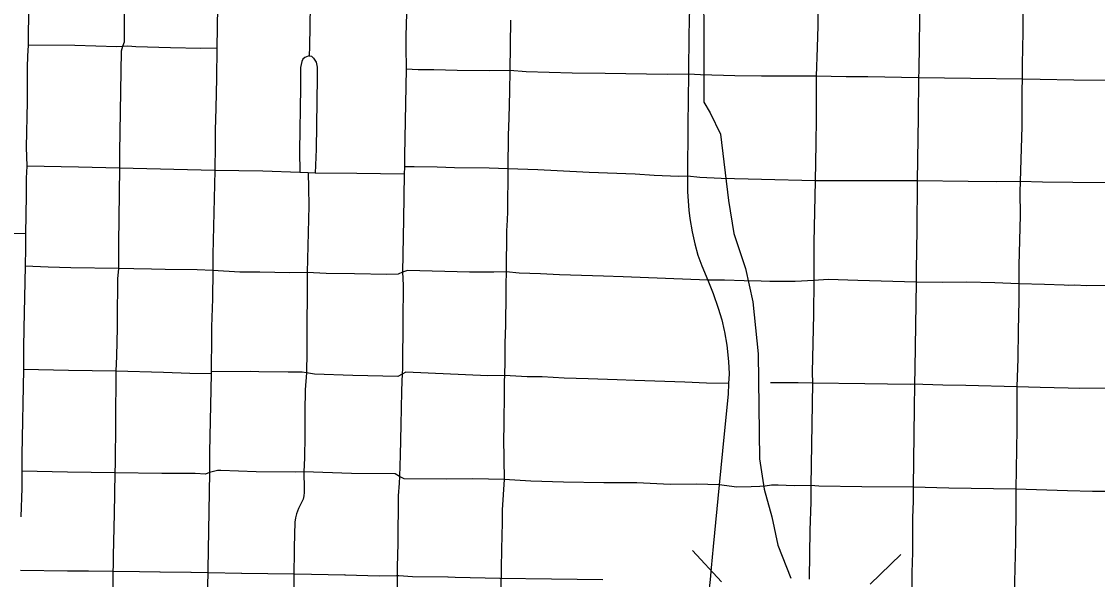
# Model space of a CAD drawing. Extents: x -19 to 366, y -4 to 359.
# Drawn here: x 153.792 to 154.506, y 189.879 to 190.249 of the extents above; entities that cross this region are included whole.
import ezdxf

# ---------------------------------------------------------------- set-up
doc = ezdxf.new("R2010")
doc.units = 0
for name, color, linetype in [('Level 15', 7, 'Continuous'), ('Level 33', 7, 'Continuous'), ('Level 35', 7, 'Continuous'), ('Level 37', 7, 'Continuous'), ('Level 60', 7, 'Continuous')]:
    doc.layers.add(name, color=color, linetype=linetype)

msp = doc.modelspace()

# ---------------------------------------------------------------- linework, layer by layer
at = {"layer": 'Level 15'}
for p, q in [((153.79154, 189.88514), (153.82279, 189.88479)), ((153.82288, 189.88479), (153.83674, 189.88458)), ((153.83659, 189.88458), (153.85277, 189.88444)), ((153.85287, 189.88444), (153.87055, 189.8842)), ((153.87039, 189.8842), (153.88404, 189.88411)), ((153.88413, 189.88411), (153.9045, 189.8839)), ((153.9048, 189.8839), (153.91597, 189.88364)), ((153.91602, 189.88364), (153.93837, 189.88307)), ((153.93806, 189.88308), (153.97305, 189.88265)), ((153.97327, 189.88265), (154.00676, 189.88193)), ((154.00676, 189.88193), (154.00675, 189.88193)), ((154.04086, 189.88154), (154.04256, 189.88149)), ((154.07513, 189.88066), (154.07973, 189.88056)), ((154.07973, 189.88056), (154.10973, 189.87987)), ((154.10951, 189.87988), (154.14375, 189.87942)), ((154.14375, 189.87942), (154.17768, 189.87895))]:
    msp.add_line(p, q, dxfattribs=at)
for points in [[(154.00675, 189.88193), (154.0296, 189.88144), (154.04086, 189.88154)], [(154.04256, 189.88149), (154.05147, 189.88093), (154.07485, 189.88067)]]:
    msp.add_lwpolyline(points, dxfattribs=at)
at = {"layer": 'Level 33'}
for points in [[(153.79751, 190.29621), (153.79747, 190.27835), (153.79671, 190.2422), (153.79664, 190.2334)], [(153.86035, 190.29494), (153.8602, 190.23524), (153.85923, 190.23253)], [(153.9225, 190.29251), (153.92237, 190.27299), (153.9217, 190.23125)], [(153.98493, 190.29164), (153.98393, 190.27358), (153.9832, 190.23241)], [(154.04847, 190.28481), (154.04717, 190.23926), (154.04719, 190.23241)], [(154.23565, 190.28203), (154.23501, 190.24815)], [(154.32079, 190.28033), (154.32035, 190.2462), (154.31999, 190.23176), (154.31922, 190.21266)], [(154.38796, 190.27937), (154.38794, 190.26755), (154.38726, 190.21661), (154.38705, 190.21173)], [(154.45685, 190.2789), (154.45657, 190.27547), (154.45635, 190.26399), (154.45634, 190.24203), (154.45589, 190.22083), (154.45588, 190.21089)], [(154.11656, 190.24988), (154.11611, 190.21642)], [(154.23501, 190.24815), (154.23488, 190.24106), (154.2346, 190.21404)], [(153.79664, 190.2334), (153.79615, 190.22601), (153.79596, 190.21872), (153.79587, 190.19581), (153.79537, 190.16562), (153.79575, 190.15297)], [(153.82748, 190.23311), (153.79664, 190.2334)], [(153.85923, 190.23253), (153.85545, 190.23232), (153.82748, 190.23311)], [(153.85923, 190.23253), (153.85826, 190.22942), (153.85728, 190.16228), (153.85727, 190.15171)], [(153.89102, 190.23162), (153.86801, 190.23227), (153.86264, 190.23264), (153.85923, 190.23253)], [(153.9217, 190.23125), (153.91124, 190.23105), (153.89102, 190.23162)], [(153.9217, 190.23125), (153.92158, 190.21153), (153.921, 190.19145), (153.92074, 190.17706), (153.92071, 190.1669), (153.92036, 190.1503)], [(153.9832, 190.23241), (153.98305, 190.22626)], [(154.04719, 190.23241), (154.0474, 190.21741)], [(153.98305, 190.22626), (153.98227, 190.22609), (153.98012, 190.22518), (153.97878, 190.224), (153.97807, 190.22254), (153.97726, 190.21854), (153.97723, 190.20533), (153.97665, 190.16319), (153.97681, 190.14883)], [(153.98305, 190.22626), (153.98448, 190.22596), (153.98584, 190.22469), (153.98768, 190.22199), (153.98827, 190.21863), (153.98834, 190.21183), (153.9876, 190.1643), (153.98696, 190.14854)], [(154.0474, 190.21741), (154.04625, 190.16021), (154.04621, 190.15274)], [(154.08111, 190.2165), (154.06565, 190.21694), (154.05525, 190.21697), (154.0474, 190.21741)], [(154.11611, 190.21642), (154.10255, 190.2162), (154.08111, 190.2165)], [(154.11611, 190.21642), (154.11583, 190.20292), (154.11549, 190.18498)], [(154.2346, 190.21404), (154.2203, 190.21381), (154.17919, 190.21449), (154.15744, 190.21486), (154.12689, 190.21559), (154.11611, 190.21642)], [(154.2346, 190.21404), (154.23414, 190.18048)], [(154.31922, 190.21266), (154.28302, 190.21281), (154.26532, 190.21307), (154.24252, 190.21359), (154.2346, 190.21404)], [(154.31922, 190.21266), (154.31929, 190.18468), (154.31909, 190.16784), (154.31845, 190.14338)], [(154.35352, 190.21222), (154.33905, 190.21226), (154.31922, 190.21266)], [(154.38705, 190.21173), (154.35352, 190.21222)], [(154.38705, 190.21173), (154.38693, 190.18559), (154.38623, 190.14338)], [(154.42157, 190.21126), (154.38705, 190.21173)], [(154.45588, 190.21089), (154.42157, 190.21126)], [(154.45588, 190.21089), (154.45553, 190.20341), (154.45572, 190.19223), (154.45556, 190.17934), (154.45461, 190.14292)], [(154.49007, 190.21012), (154.46787, 190.21048), (154.45588, 190.21089)], [(154.52387, 190.2102), (154.51341, 190.20998), (154.49007, 190.21012)], [(154.11549, 190.18498), (154.11486, 190.17353), (154.11479, 190.15131)], [(154.23414, 190.18048), (154.2338, 190.14641)], [(153.79575, 190.15297), (153.79537, 190.14515), (153.79529, 190.13356), (153.79479, 190.1083)], [(153.85727, 190.15171), (153.83006, 190.1525), (153.79575, 190.15297)], [(153.85727, 190.15171), (153.85646, 190.10204), (153.85653, 190.08528)], [(153.92036, 190.1503), (153.85727, 190.15171)], [(153.92036, 190.1503), (153.91911, 190.0945), (153.91905, 190.08393)], [(153.97681, 190.14883), (153.9522, 190.14973), (153.92036, 190.1503)], [(153.98222, 190.14859), (153.97681, 190.14883)], [(153.98222, 190.14859), (153.98254, 190.13875), (153.98269, 190.12674), (153.98173, 190.08253)], [(153.98696, 190.14854), (153.98222, 190.14859)], [(154.0147, 190.14819), (153.98696, 190.14854)], [(154.04588, 190.14779), (154.0147, 190.14819)], [(154.04588, 190.14779), (154.04545, 190.11792)], [(154.04621, 190.15274), (154.04588, 190.14779)], [(154.07939, 190.15206), (154.06779, 190.15241), (154.05263, 190.15253), (154.04621, 190.15274)], [(154.11479, 190.15131), (154.10228, 190.15169), (154.07939, 190.15206)], [(154.11479, 190.15131), (154.11455, 190.12296), (154.11422, 190.11722)], [(154.2338, 190.14641), (154.22796, 190.14625), (154.21188, 190.14695), (154.19921, 190.14772), (154.1687, 190.14889), (154.16443, 190.14906), (154.13454, 190.15055), (154.11479, 190.15131)], [(154.2338, 190.14641), (154.23393, 190.13595), (154.23467, 190.12388), (154.23536, 190.11827), (154.23697, 190.10947), (154.23867, 190.10164), (154.24084, 190.09415), (154.24337, 190.08708), (154.24731, 190.07741)], [(154.31845, 190.14338), (154.28287, 190.14423), (154.25611, 190.14487), (154.24209, 190.14562), (154.2338, 190.14641)], [(154.31845, 190.14338), (154.31773, 190.10243), (154.31758, 190.07735)], [(154.38623, 190.14338), (154.31845, 190.14338)], [(154.38623, 190.14338), (154.38598, 190.11113), (154.38544, 190.08412), (154.38546, 190.07625)], [(154.42004, 190.14296), (154.38623, 190.14338)], [(154.45461, 190.14292), (154.43908, 190.14279), (154.42004, 190.14296)], [(154.45461, 190.14292), (154.4543, 190.13616), (154.45448, 190.12043), (154.45367, 190.08738), (154.45371, 190.07494)], [(154.48945, 190.14222), (154.46931, 190.14253), (154.45461, 190.14292)], [(154.52293, 190.14179), (154.51221, 190.14211), (154.48945, 190.14222)], [(154.04545, 190.11792), (154.04498, 190.08276)], [(154.11422, 190.11722), (154.11379, 190.11023), (154.11361, 190.08292)], [(153.79479, 190.1083), (153.78624, 190.10837), (153.76768, 190.10889), (153.73209, 190.10932)], [(153.79479, 190.1083), (153.79491, 190.09868), (153.79458, 190.08674)], [(153.79458, 190.08674), (153.7938, 190.04543), (153.79356, 190.03284), (153.7935, 190.01813)], [(153.85653, 190.08528), (153.82495, 190.08562), (153.80985, 190.08606), (153.79458, 190.08674)], [(153.85653, 190.08528), (153.85586, 190.07834), (153.85567, 190.05138), (153.8556, 190.04596), (153.85529, 190.02697), (153.85487, 190.01714)], [(153.88741, 190.08464), (153.87833, 190.08487), (153.86677, 190.08493), (153.85653, 190.08528)], [(153.91905, 190.08393), (153.90862, 190.08428), (153.88741, 190.08464)], [(153.91905, 190.08393), (153.91886, 190.06504), (153.9183, 190.0465), (153.91812, 190.04057), (153.91789, 190.01659)], [(153.95025, 190.08278), (153.93698, 190.08288), (153.91905, 190.08393)], [(154.11361, 190.08292), (154.10552, 190.08273), (154.08929, 190.08285), (154.04829, 190.08378), (154.04498, 190.08276)], [(153.98173, 190.08253), (153.97023, 190.08231), (153.95025, 190.08278)], [(153.98173, 190.08253), (153.98156, 190.06924), (153.98147, 190.04705), (153.98139, 190.02983), (153.98112, 190.01591)], [(154.01307, 190.08156), (153.99428, 190.08186), (153.98173, 190.08253)], [(154.04498, 190.08276), (154.04211, 190.08155), (154.03459, 190.08122), (154.01307, 190.08156)], [(154.04498, 190.08276), (154.04539, 190.07412), (154.04506, 190.0503)], [(154.11361, 190.08292), (154.11342, 190.07452), (154.11349, 190.06664), (154.11321, 190.04967), (154.11318, 190.04764)], [(154.24731, 190.07741), (154.19123, 190.07965), (154.17817, 190.0801), (154.14908, 190.08109), (154.13651, 190.08167), (154.12226, 190.08206), (154.11361, 190.08292)], [(154.31758, 190.07735), (154.30521, 190.07661), (154.28858, 190.07669), (154.28271, 190.07682), (154.27147, 190.07707), (154.25853, 190.07755), (154.24731, 190.07741)], [(154.24731, 190.07741), (154.25094, 190.06852), (154.25432, 190.05896), (154.25669, 190.05107), (154.25829, 190.04417), (154.25851, 190.0432)], [(154.31758, 190.07735), (154.31755, 190.0546), (154.31656, 190.01635), (154.31677, 190.00911)], [(154.34676, 190.07724), (154.32713, 190.07782), (154.31758, 190.07735)], [(154.38546, 190.07625), (154.34676, 190.07724)], [(154.38546, 190.07625), (154.38462, 190.01884), (154.38434, 190.00844)], [(154.419, 190.07605), (154.403, 190.07591), (154.38546, 190.07625)], [(154.45371, 190.07494), (154.4376, 190.07575), (154.419, 190.07605)], [(154.45371, 190.07494), (154.45369, 190.06388), (154.45321, 190.04419), (154.45303, 190.02549), (154.45238, 190.00679)], [(154.48649, 190.07401), (154.48367, 190.07426), (154.47068, 190.07465), (154.45371, 190.07494)], [(154.52183, 190.07387), (154.49869, 190.07381), (154.49059, 190.07406), (154.48649, 190.07401)], [(154.04506, 190.0503), (154.04504, 190.04762), (154.04481, 190.02359), (154.04488, 190.01904), (154.04471, 190.01502)], [(154.11318, 190.04764), (154.11283, 190.03562), (154.11285, 190.02371), (154.11245, 190.0142)], [(154.25851, 190.0432), (154.26003, 190.03439), (154.26114, 190.02346), (154.2615, 190.01526), (154.26113, 190.00884)], [(153.7935, 190.01813), (153.79252, 189.96159), (153.79244, 189.95071)], [(153.82338, 190.01763), (153.7935, 190.01813)], [(153.85487, 190.01714), (153.82338, 190.01763)], [(153.85487, 190.01714), (153.85465, 189.98263), (153.85426, 189.95599), (153.85402, 189.94975)], [(153.88643, 190.01616), (153.85487, 190.01714)], [(153.9179, 190.01536), (153.90392, 190.01562), (153.88643, 190.01616)], [(153.9179, 190.01536), (153.91696, 189.9635), (153.917, 189.9498)], [(153.94967, 190.01675), (153.9441, 190.01686), (153.91789, 190.01659)], [(153.91789, 190.01659), (153.9179, 190.01536)], [(153.98112, 190.01591), (153.97831, 190.01655), (153.96917, 190.01637), (153.94967, 190.01675)], [(153.98112, 190.01591), (153.98044, 190.00471), (153.9801, 189.99046), (153.98019, 189.97416), (153.97998, 189.95971), (153.97952, 189.95044)], [(154.01203, 190.01427), (153.98647, 190.01507), (153.98112, 190.01591)], [(154.04471, 190.01502), (154.04168, 190.0135), (154.01203, 190.01427)], [(154.04471, 190.01502), (154.04442, 190.01058), (154.04418, 190.00358), (154.04387, 189.98146)], [(154.11245, 190.0142), (154.10149, 190.0141), (154.04716, 190.01647), (154.04471, 190.01502)], [(154.11245, 190.0142), (154.11228, 190.01038), (154.11237, 190.00493), (154.11199, 189.9803)], [(154.26113, 190.00884), (154.24639, 190.00906), (154.23218, 190.00983), (154.1989, 190.0109), (154.18735, 190.01136), (154.16802, 190.01213), (154.15203, 190.01254), (154.13746, 190.01326), (154.12749, 190.0134), (154.11245, 190.0142)], [(154.26113, 190.00884), (154.26089, 190.0018), (154.25817, 189.97549)], [(154.31677, 190.00911), (154.30734, 190.00945), (154.28884, 190.00933)], [(154.31677, 190.00911), (154.31568, 189.94129)], [(154.35146, 190.00867), (154.31677, 190.00911)], [(154.38434, 190.00844), (154.3815, 190.00831), (154.35146, 190.00867)], [(154.38434, 190.00844), (154.38427, 189.9926), (154.38347, 189.94009)], [(154.41842, 190.0075), (154.40328, 190.00785), (154.39003, 190.00838), (154.38434, 190.00844)], [(154.45238, 190.00679), (154.41842, 190.0075)], [(154.45238, 190.00679), (154.4523, 189.9786), (154.45162, 189.93893)], [(154.48642, 190.00582), (154.46775, 190.00618), (154.45238, 190.00679)], [(154.52079, 190.00577), (154.4937, 190.00569), (154.48642, 190.00582)], [(154.04387, 189.98146), (154.04342, 189.96147), (154.04292, 189.94735)], [(154.11199, 189.9803), (154.11192, 189.97255), (154.11224, 189.94521)], [(154.25817, 189.97549), (154.25486, 189.94182)], [(153.79244, 189.95071), (153.79242, 189.93941), (153.79188, 189.92052)], [(153.82263, 189.95017), (153.79244, 189.95071)], [(153.85402, 189.94975), (153.82263, 189.95017)], [(153.85402, 189.94975), (153.85375, 189.92242), (153.85309, 189.89475), (153.85256, 189.86076)], [(153.88523, 189.94929), (153.85402, 189.94975)], [(153.917, 189.9498), (153.91418, 189.94885), (153.9073, 189.9492), (153.88523, 189.94929)], [(153.917, 189.9498), (153.91542, 189.85997)], [(153.94784, 189.95038), (153.92446, 189.95124), (153.92228, 189.95115), (153.917, 189.9498)], [(153.97952, 189.95044), (153.97364, 189.95002), (153.94784, 189.95038)], [(153.97952, 189.95044), (153.97977, 189.93903), (153.97968, 189.93658), (153.97941, 189.9344), (153.97891, 189.93226), (153.97838, 189.93079), (153.97602, 189.926), (153.97458, 189.92252), (153.97393, 189.91987), (153.97358, 189.917), (153.97302, 189.90028), (153.97293, 189.87955), (153.9726, 189.8645), (153.97276, 189.85898)], [(154.01113, 189.94934), (153.97952, 189.95044)], [(154.04292, 189.94735), (154.04005, 189.94903), (154.01113, 189.94934)], [(154.04292, 189.94735), (154.0427, 189.94287), (154.04201, 189.93435), (154.04174, 189.9028), (154.04143, 189.88727), (154.04107, 189.85786)], [(154.07433, 189.94559), (154.04591, 189.94569), (154.04292, 189.94735)], [(154.11224, 189.94521), (154.0915, 189.94562), (154.07433, 189.94559)], [(154.11224, 189.94521), (154.11101, 189.92513), (154.11105, 189.91665), (154.11056, 189.89916), (154.11017, 189.87341), (154.10982, 189.86359), (154.10919, 189.85621)], [(154.25486, 189.94182), (154.23987, 189.94207), (154.22232, 189.94189), (154.20024, 189.943), (154.18534, 189.94301), (154.17843, 189.94301), (154.1517, 189.94347), (154.13001, 189.9441), (154.11224, 189.94521)], [(154.25486, 189.94182), (154.25085, 189.90087), (154.24962, 189.88663)], [(154.31568, 189.94129), (154.30455, 189.94109), (154.29407, 189.94147), (154.28953, 189.9414), (154.28537, 189.94086), (154.28185, 189.94057), (154.27604, 189.9403), (154.26668, 189.94024), (154.25486, 189.94182)], [(154.31568, 189.94129), (154.31564, 189.93046), (154.31498, 189.91148), (154.3145, 189.87985), (154.31454, 189.87919)], [(154.34945, 189.94033), (154.32097, 189.94087), (154.31568, 189.94129)], [(154.38347, 189.94009), (154.34945, 189.94033)], [(154.38347, 189.94009), (154.38355, 189.93098), (154.38317, 189.91993), (154.38302, 189.90673)], [(154.45162, 189.93893), (154.40729, 189.93946), (154.38347, 189.94009)], [(154.45162, 189.93893), (154.45165, 189.92534), (154.45136, 189.904)], [(154.48585, 189.93783), (154.45162, 189.93893)], [(154.51957, 189.93732), (154.50251, 189.9374), (154.48585, 189.93783)], [(154.38302, 189.90673), (154.3831, 189.89692), (154.3826, 189.88352), (154.38258, 189.86921), (154.38197, 189.85177)], [(154.45136, 189.904), (154.45034, 189.85964), (154.44995, 189.85064)], [(154.24962, 189.88663), (154.249, 189.87903), (154.2479, 189.86915), (154.24683, 189.85404)]]:
    msp.add_lwpolyline(points, dxfattribs=at)
at = {"layer": 'Level 35'}
msp.add_lwpolyline([(154.2444, 190.31152), (154.24483, 190.19547), (154.24894, 190.18853), (154.25583, 190.17424), (154.261, 190.13028), (154.26462, 190.10851), (154.27225, 190.08511), (154.2772, 190.06318), (154.28068, 190.02868), (154.28158, 189.95899), (154.2848, 189.93874), (154.28987, 189.92042), (154.29382, 189.90169), (154.30252, 189.87975)], dxfattribs=at)
at = {"layer": 'Level 37'}
for points in [[(154.2371, 189.89816), (154.25647, 189.87738)], [(154.35512, 189.87574), (154.37543, 189.89561)]]:
    msp.add_lwpolyline(points, dxfattribs=at)
at = {"layer": 'Level 60'}
for points in [[(156.50946, 189.3937), (156.44759, 191.65634), (156.2114, 200.27623), (155.97446, 208.89626), (155.73678, 217.51643), (155.49836, 226.13674), (155.2592, 234.75719), (155.01929, 243.37778), (154.77865, 251.9985), (154.53727, 260.61937), (154.29515, 269.24038), (154.0523, 277.86152), (153.80871, 286.48281), (153.56438, 295.10424), (153.31933, 303.72581), (153.07354, 312.34752), (152.82702, 320.96938), (152.57978, 329.59137), (152.3318, 338.21351), (152.0831, 346.83579)], [(154.11585, 1.87092), (153.9063, 10.48743), (153.69602, 19.10409), (153.48501, 27.72087), (153.27327, 36.3378), (153.0608, 44.95486), (152.84759, 53.57206), (152.63366, 62.1894), (152.419, 70.80688), (152.20362, 79.42449), (151.98751, 88.04225), (151.77068, 96.66014), (151.55312, 105.27817), (151.33484, 113.89634), (151.11584, 122.51465), (150.89612, 131.13311), (150.67568, 139.7517), (150.45452, 148.37043), (150.23264, 156.98931), (150.01005, 165.60832), (149.78674, 174.22748), (149.56272, 182.84677), (149.33799, 191.46621), (149.11254, 200.0858), (148.88638, 208.70552), (148.65952, 217.32539), (148.43194, 225.9454), (148.20366, 234.56555), (147.97466, 243.18584), (147.74497, 251.80628), (147.51457, 260.42687), (147.28346, 269.04759), (147.05165, 277.66846), (146.81914, 286.28948), (146.58593, 294.91064), (146.35202, 303.53194), (146.11742, 312.15339), (145.88211, 320.77499), (145.64611, 329.39673), (145.40941, 338.01861), (145.17202, 346.64065)], [(0, 189.51617), (7.11214, 189.52059), (14.22427, 189.53386), (21.33637, 189.55597), (28.44845, 189.58693), (35.56048, 189.62672), (42.67245, 189.67537), (49.78436, 189.73285), (56.89619, 189.79918), (64.00793, 189.87436), (71.11958, 189.95838), (78.23111, 190.05124), (85.34253, 190.15294), (92.45381, 190.26349), (99.56495, 190.38288), (106.67593, 190.51112), (113.78675, 190.6482), (120.89739, 190.79412), (128.00785, 190.94888), (135.11811, 191.11248), (142.22816, 191.28493), (149.33799, 191.46621), (156.44759, 191.65634), (163.55694, 191.85531), (170.66605, 192.06312), (177.77489, 192.27977), (184.88345, 192.50526), (191.99173, 192.73959), (199.09971, 192.98276), (206.20739, 193.23477), (213.31474, 193.49561), (220.42177, 193.7653), (227.52845, 194.04382), (234.63479, 194.33118), (241.74076, 194.62738), (248.84635, 194.93241), (255.95157, 195.24628), (263.05638, 195.56898), (270.16079, 195.90052), (277.26478, 196.24089), (284.36834, 196.5901), (291.47147, 196.94814), (298.57414, 197.31501), (305.67635, 197.69072), (312.77809, 198.07525), (319.87934, 198.46862), (326.9801, 198.87082), (334.08035, 199.28185), (341.18009, 199.7017)], [(0, 180.89994), (7.12284, 180.90436), (14.24566, 180.9176), (21.36847, 180.93968), (28.49124, 180.97058), (35.61397, 181.01031), (42.73664, 181.05888), (49.85925, 181.11627), (56.98178, 181.18249), (64.10422, 181.25754), (71.22656, 181.34142), (78.3488, 181.43413), (85.47091, 181.53567), (92.5929, 181.64603), (99.71474, 181.76523), (106.83643, 181.89325), (113.95795, 182.0301), (121.0793, 182.17578), (128.20046, 182.33029), (135.32143, 182.49362), (142.44218, 182.66579), (149.56272, 182.84677), (156.68303, 183.03659), (163.8031, 183.23523), (170.92291, 183.4427), (178.04247, 183.65899), (185.16175, 183.88411), (192.28074, 184.11805), (199.39944, 184.36082), (206.51784, 184.61242), (213.63591, 184.87283), (220.75366, 185.14207), (227.87107, 185.42014), (234.98813, 185.70702), (242.10483, 186.00273), (249.22115, 186.30726), (256.33709, 186.62061), (263.45264, 186.94279), (270.56779, 187.27378), (277.68251, 187.61359), (284.79682, 187.96222), (291.91068, 188.31967), (299.02409, 188.68594), (306.13705, 189.06103), (313.24954, 189.44494), (320.36154, 189.83766), (327.47305, 190.23919), (334.58406, 190.64954), (341.69455, 191.06871)]]:
    msp.add_spline(points, degree=3, dxfattribs=at)

doc.saveas('drawing.dxf')
